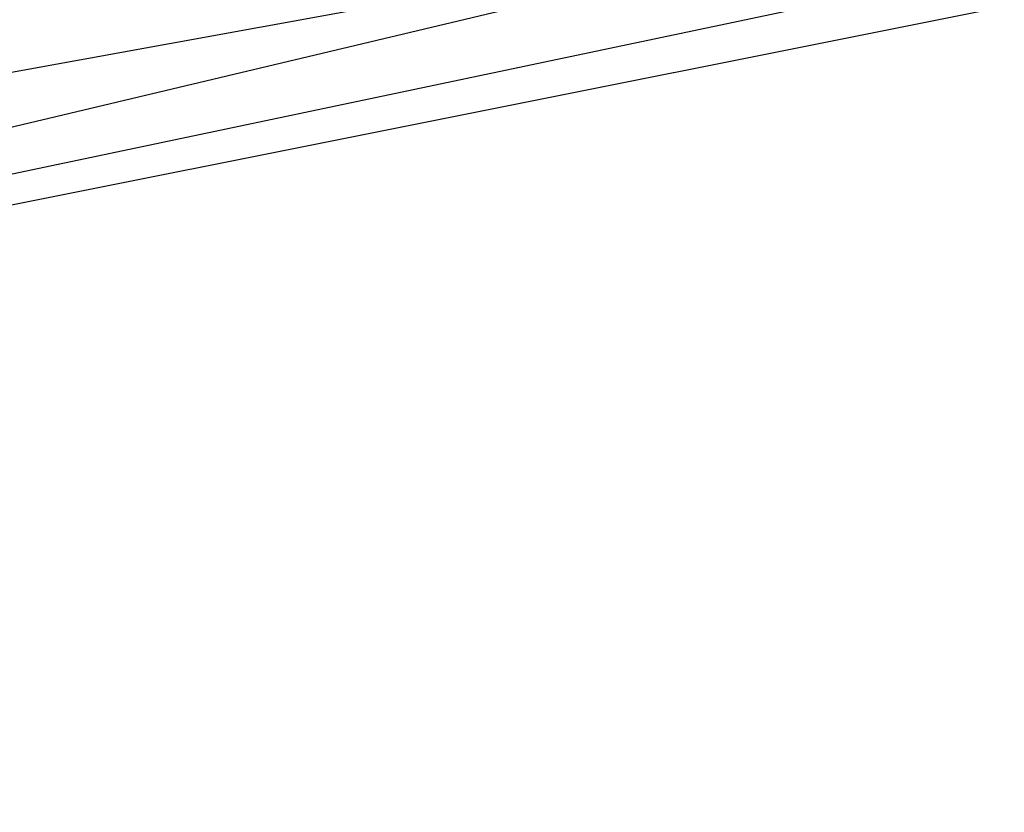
# Model space of a CAD drawing. Header units: feet. Extents: x -79 to 198, y -22 to 181.
# Tile 651 of 656: x 67.6078 to 67.7165, y 152.1228 to 152.2103. Entities that reach past the tile are written whole.
import ezdxf

# ---------------------------------------------------------------- set-up
doc = ezdxf.new("R2010")
doc.units = ezdxf.units.FT
doc.layers.add('A-LINEA', color=7, linetype='CONTINUOUS')

msp = doc.modelspace()

# ---------------------------------------------------------------- linework, layer by layer
at = {"layer": 'A-LINEA'}
for points in [[(67.92, 151.6711), (67.6267, 151.6178), (67.52, 152.1778), (67.8, 152.2444), (67.92, 151.6711)], [(67.92, 151.6711), (67.6267, 151.6178), (67.52, 152.1778), (67.8, 152.2444), (67.92, 151.6711)], [(67.6267, 151.6178), (67.92, 151.6711), (67.8267, 152.2444), (67.5333, 152.1911), (67.6267, 151.6178)], [(67.6267, 151.6178), (67.92, 151.6711), (67.8267, 152.2444), (67.5333, 152.1911), (67.6267, 151.6178)], [(67.9067, 151.6844), (67.64, 151.6178), (67.5333, 152.1778), (67.7867, 152.2311), (67.9067, 151.6844)], [(67.9067, 151.6844), (67.64, 151.6178), (67.5333, 152.1778), (67.7867, 152.2311), (67.9067, 151.6844)], [(67.64, 151.6311), (67.9067, 151.6711), (67.8133, 152.2311), (67.5467, 152.1778), (67.64, 151.6311)], [(67.64, 151.6311), (67.9067, 151.6711), (67.8133, 152.2311), (67.5467, 152.1778), (67.64, 151.6311)]]:
    msp.add_lwpolyline(points, dxfattribs=at)

doc.saveas('drawing.dxf')
